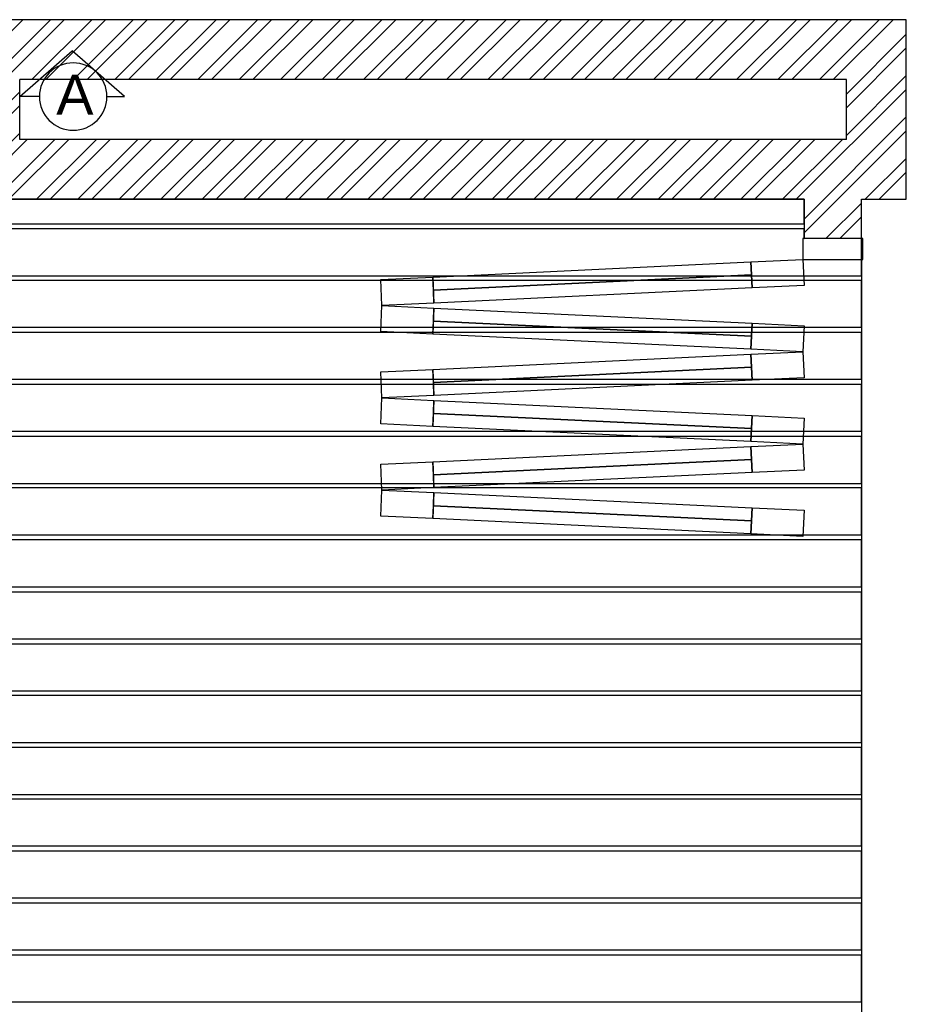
# Model space of a CAD drawing. Header units: millimetres. Extents: x -115474967 to 444143, y -74377 to 241828222.
# Tile 268 of 590: x -251654 to -249953, y 270650 to 272542. Entities that reach past the tile are written whole.
import ezdxf

# ---------------------------------------------------------------- set-up
doc = ezdxf.new("R2010")
doc.units = ezdxf.units.MM
doc.header["$MEASUREMENT"] = 0
for name, color, linetype in [('0-ELEV.25', 4, 'Continuous'), ('00-2 Windows', 1, 'Continuous'), ('00-3 Elev 04', 8, 'Continuous'), ('00-6 H-Brickwork', 9, 'Continuous'), ('DIMS-50', 9, 'Continuous'), ('TEXT-REFN', 5, 'Continuous')]:
    doc.layers.add(name, color=color, linetype=linetype)
doc.layers.add('0_cons_01', color=40, linetype='Continuous', lineweight=0, plot=False)
doc.styles.add('TEXT-20', font='arial.ttf', dxfattribs={"height": 40})

# ---------------------------------------------------------------- blocks, each defined once
blk = doc.blocks.new('A$C69671385')
at = {"layer": 'DIMS-50', "color": 3}
for p, q in [((0, 168.7), (262.1, 397.3)), ((524.2, 168.7), (262.1, 397.3)), ((88.2, 168.7), (0, 168.7)), ((425.6, 168.7), (524.2, 168.7))]:
    blk.add_line(p, q, dxfattribs=at)
at = {"layer": 'TEXT-REFN'}
blk.add_circle((256.9, 168.7), 168.7, dxfattribs=at)
blk = doc.blocks.new('123456')
at = {"layer": '00-6 H-Brickwork'}
h = blk.add_hatch(dxfattribs=at)
h.set_pattern_fill('ANSI32', color=256, scale=150, angle=450, style=0)
h.set_pattern_definition([(135, (-221138.323, -14631.66), (-39.774756, -39.774756), []), (135, (-221138.323, -14605.145), (-39.774756, -39.774756), [])])
h.paths.add_polyline_path([(-252412.2, 265618.6), (-252632.2, 265618.6), (-252632.2, 265532.8), (-252702.2, 265532.8), (-252702.2, 265422.5), (-252632.2, 265422.5), (-252632.2, 263931.1), (-252522.8, 263931.1), (-252412.2, 263931.6)])
h.paths.add_polyline_path([(-262593.4, 265422.5), (-262517.9, 265422.5), (-262517.9, 265477.6), (-262518.1, 265532.8), (-262593.4, 265532.8), (-262593.4, 265618.6), (-262938.4, 265618.6), (-262938.4, 263801.9), (-262593.4, 263801.9)])
h.paths.add_polyline_path([(-262823.4, 265503.6), (-262708.4, 265503.6), (-262708.4, 263916.9), (-262823.4, 263916.9)], flags=16)
at = {"layer": '0-ELEV.25'}
for p, q in [((-262593.4, 265618.6), (-262938.4, 265618.6)), ((-262518.1, 265532.8), (-262517.7, 265422.5)), ((-262823.4, 265503.6), (-262823.4, 263916.9)), ((-262708.4, 265503.6), (-262823.4, 265503.6)), ((-262708.4, 265503.6), (-262708.4, 263916.9)), ((-262708.4, 263916.9), (-262823.4, 263916.9))]:
    blk.add_line(p, q, dxfattribs=at)
for points in [[(-262938.4, 265618.6), (-262938.4, 263801.9)], [(-262593.4, 265532.8), (-262593.4, 265618.6)], [(-262518.1, 265532.8), (-262593.4, 265532.8)], [(-262593.4, 265422.5), (-262517.7, 265422.5)], [(-262593.4, 263801.9), (-262593.4, 265422.5)]]:
    blk.add_lwpolyline(points, dxfattribs=at)
at = {"layer": '00-2 Windows'}
for p, q in [((-262517.9, 265535.1), (-262517.9, 265420.1)), ((-262477.9, 265535.1), (-262517.9, 265535.1)), ((-262477.9, 265420.1), (-262477.9, 265535.1)), ((-262517.9, 265420.1), (-262477.9, 265420.1)), ((-262477.9, 265420.1), (-262428, 265422.5)), ((-262473.2, 265320.2), (-262477.9, 265420.1)), ((-262428, 265422.5), (-262423.2, 265322.6)), ((-262355.4, 265322.6), (-262350.6, 265422.5)), ((-262350.6, 265422.5), (-262300.6, 265420.1)), ((-262300.6, 265420.1), (-262305.4, 265320.2)), ((-262300.6, 265420.1), (-262250.7, 265422.5)), ((-262295.9, 265320.2), (-262300.6, 265420.1)), ((-262250.7, 265422.5), (-262245.9, 265322.6)), ((-262178.1, 265322.6), (-262173.3, 265422.5)), ((-262173.3, 265422.5), (-262123.3, 265420.1)), ((-262123.3, 265420.1), (-262128.1, 265320.2)), ((-262123.3, 265420.1), (-262073.4, 265422.5)), ((-262118.6, 265320.2), (-262123.3, 265420.1)), ((-262073.4, 265422.5), (-262068.6, 265322.6)), ((-262000.8, 265322.6), (-261996, 265422.5)), ((-261996, 265422.5), (-261946, 265420.1)), ((-261946, 265420.1), (-261950.8, 265320.2)), ((-262423.2, 265322.6), (-262473.2, 265320.2)), ((-262419, 264710.9), (-262448.2, 265321.4)), ((-262330.4, 265321.4), (-262359.5, 264710.9)), ((-262305.4, 265320.2), (-262355.4, 265322.6)), ((-262245.9, 265322.6), (-262295.9, 265320.2)), ((-262241.7, 264710.9), (-262270.9, 265321.4)), ((-262153.1, 265321.4), (-262182.2, 264710.9)), ((-262128.1, 265320.2), (-262178.1, 265322.6)), ((-262068.6, 265322.6), (-262118.6, 265320.2)), ((-262064.4, 264710.9), (-262093.6, 265321.4)), ((-261975.8, 265321.4), (-262004.9, 264710.9)), ((-261950.8, 265320.2), (-262000.8, 265322.6)), ((-262444, 264709.7), (-262394.1, 264712.1)), ((-262439.2, 264609.8), (-262444, 264709.7)), ((-262394.1, 264712.1), (-262389.3, 264612.2)), ((-262389.3, 264612.2), (-262384.5, 264712.1)), ((-262384.5, 264712.1), (-262334.6, 264709.7)), ((-262334.6, 264709.7), (-262339.3, 264609.8)), ((-262266.7, 264709.7), (-262216.8, 264712.1)), ((-262261.9, 264609.8), (-262266.7, 264709.7)), ((-262216.8, 264712.1), (-262212, 264612.2)), ((-262212, 264612.2), (-262207.2, 264712.1)), ((-262207.2, 264712.1), (-262157.3, 264709.7)), ((-262157.3, 264709.7), (-262162, 264609.8)), ((-262089.4, 264709.7), (-262039.5, 264712.1)), ((-262084.6, 264609.8), (-262089.4, 264709.7)), ((-262039.5, 264712.1), (-262034.7, 264612.2)), ((-262034.7, 264612.2), (-262029.9, 264712.1)), ((-262029.9, 264712.1), (-261980, 264709.7)), ((-261980, 264709.7), (-261984.7, 264609.8)), ((-262389.3, 264612.2), (-262439.2, 264609.8)), ((-262339.3, 264609.8), (-262389.3, 264612.2)), ((-262212, 264612.2), (-262261.9, 264609.8)), ((-262162, 264609.8), (-262212, 264612.2)), ((-262034.7, 264612.2), (-262084.6, 264609.8)), ((-261984.7, 264609.8), (-262034.7, 264612.2))]:
    blk.add_line(p, q, dxfattribs=at)
for points in [[(-262444, 264709.7), (-262473.2, 265320.2), (-262448.2, 265321.4), (-262419, 264710.9)], [(-262419, 264710.9), (-262448.2, 265321.4), (-262423.2, 265322.6), (-262394.1, 264712.1)], [(-262330.4, 265321.4), (-262359.5, 264710.9), (-262384.5, 264712.1), (-262355.4, 265322.6)], [(-262305.4, 265320.2), (-262334.6, 264709.7), (-262359.5, 264710.9), (-262330.4, 265321.4)], [(-262266.7, 264709.7), (-262295.9, 265320.2), (-262270.9, 265321.4), (-262241.7, 264710.9)], [(-262241.7, 264710.9), (-262270.9, 265321.4), (-262245.9, 265322.6), (-262216.8, 264712.1)], [(-262153.1, 265321.4), (-262182.2, 264710.9), (-262207.2, 264712.1), (-262178.1, 265322.6)], [(-262128.1, 265320.2), (-262157.3, 264709.7), (-262182.2, 264710.9), (-262153.1, 265321.4)], [(-262089.4, 264709.7), (-262118.6, 265320.2), (-262093.6, 265321.4), (-262064.4, 264710.9)], [(-262064.4, 264710.9), (-262093.6, 265321.4), (-262068.6, 265322.6), (-262039.5, 264712.1)], [(-261975.8, 265321.4), (-262004.9, 264710.9), (-262029.9, 264712.1), (-262000.8, 265322.6)], [(-261950.8, 265320.2), (-261980, 264709.7), (-262004.9, 264710.9), (-261975.8, 265321.4)]]:
    blk.add_lwpolyline(points, close=True, dxfattribs=at)
at = {"layer": '00-3 Elev 04'}
blk.add_line((-262518.1, 265532.8), (-252702.2, 265532.8), dxfattribs=at)
for points in [[(-262536.5, 262123.3), (-262446.5, 262123.3), (-262446.5, 265532.8), (-262518.1, 265532.8), (-262517.7, 265422.5), (-262536.5, 265422.5)], [(-262437.6, 262123.3), (-262347.6, 262123.3), (-262347.6, 265532.8), (-262437.6, 265532.8)], [(-262337.7, 262123.3), (-262247.7, 262123.3), (-262247.7, 265532.8), (-262337.7, 265532.8)], [(-262237.7, 262123.3), (-262147.7, 262123.3), (-262147.7, 265532.8), (-262237.7, 265532.8)], [(-262137.8, 262123.3), (-262047.8, 262123.3), (-262047.8, 265532.8), (-262137.8, 265532.8)], [(-262038.9, 262123.3), (-261948.9, 262123.3), (-261948.9, 265532.8), (-262038.9, 265532.8)], [(-261939, 262123.3), (-261849, 262123.3), (-261849, 265532.8), (-261939, 265532.8)], [(-261839, 262123.3), (-261749, 262123.3), (-261749, 265532.8), (-261839, 265532.8)], [(-261739.1, 262123.3), (-261649.1, 262123.3), (-261649.1, 265532.8), (-261739.1, 265532.8)], [(-261640.2, 262123.3), (-261550.2, 262123.3), (-261550.2, 265532.8), (-261640.2, 265532.8)], [(-261540.2, 262123.3), (-261450.2, 262123.3), (-261450.2, 265532.8), (-261540.2, 265532.8)], [(-261404.8, 261523.3), (-261351.3, 261523.3), (-261351.3, 265532.8), (-261441.3, 265532.8), (-261441.3, 262123.3), (-261404.8, 262123.3)], [(-261341.4, 261523.3), (-261251.4, 261523.3), (-261251.4, 265532.8), (-261341.4, 265532.8)], [(-261241.5, 261523.3), (-261151.5, 261523.3), (-261151.5, 265532.8), (-261241.5, 265532.8)], [(-261141.5, 261523.3), (-261051.5, 261523.3), (-261051.5, 265532.8), (-261141.5, 265532.8)], [(-262636.5, 262123.3), (-262546.5, 262123.3), (-262546.5, 265422.5), (-262593.4, 265422.5), (-262593.4, 263801.9), (-262636.5, 263801.9)]]:
    blk.add_lwpolyline(points, close=True, dxfattribs=at)
at = {"layer": 'DIMS-50', "color": 3, "xscale": -0.3839999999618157, "yscale": 0.3839999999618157, "zscale": 0.3839999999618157, "rotation": 89.9999999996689}
blk.add_blockref('A$C69671385', (-262725.9, 264118.2), dxfattribs=at)
at = {"layer": 'TEXT-REFN', "color": 2, "linetype": 'Continuous', "style": 'TEXT-20'}
blk.add_text('A', height=76.8, rotation=90, dxfattribs=at).set_placement((-262755.9, 263987))

msp = doc.modelspace()

# ---------------------------------------------------------------- block references
at = {"layer": '0_cons_01', "rotation": 270}
msp.add_blockref('123456', (-515571.13605, 9603.23556), dxfattribs=at)

doc.saveas('drawing.dxf')
